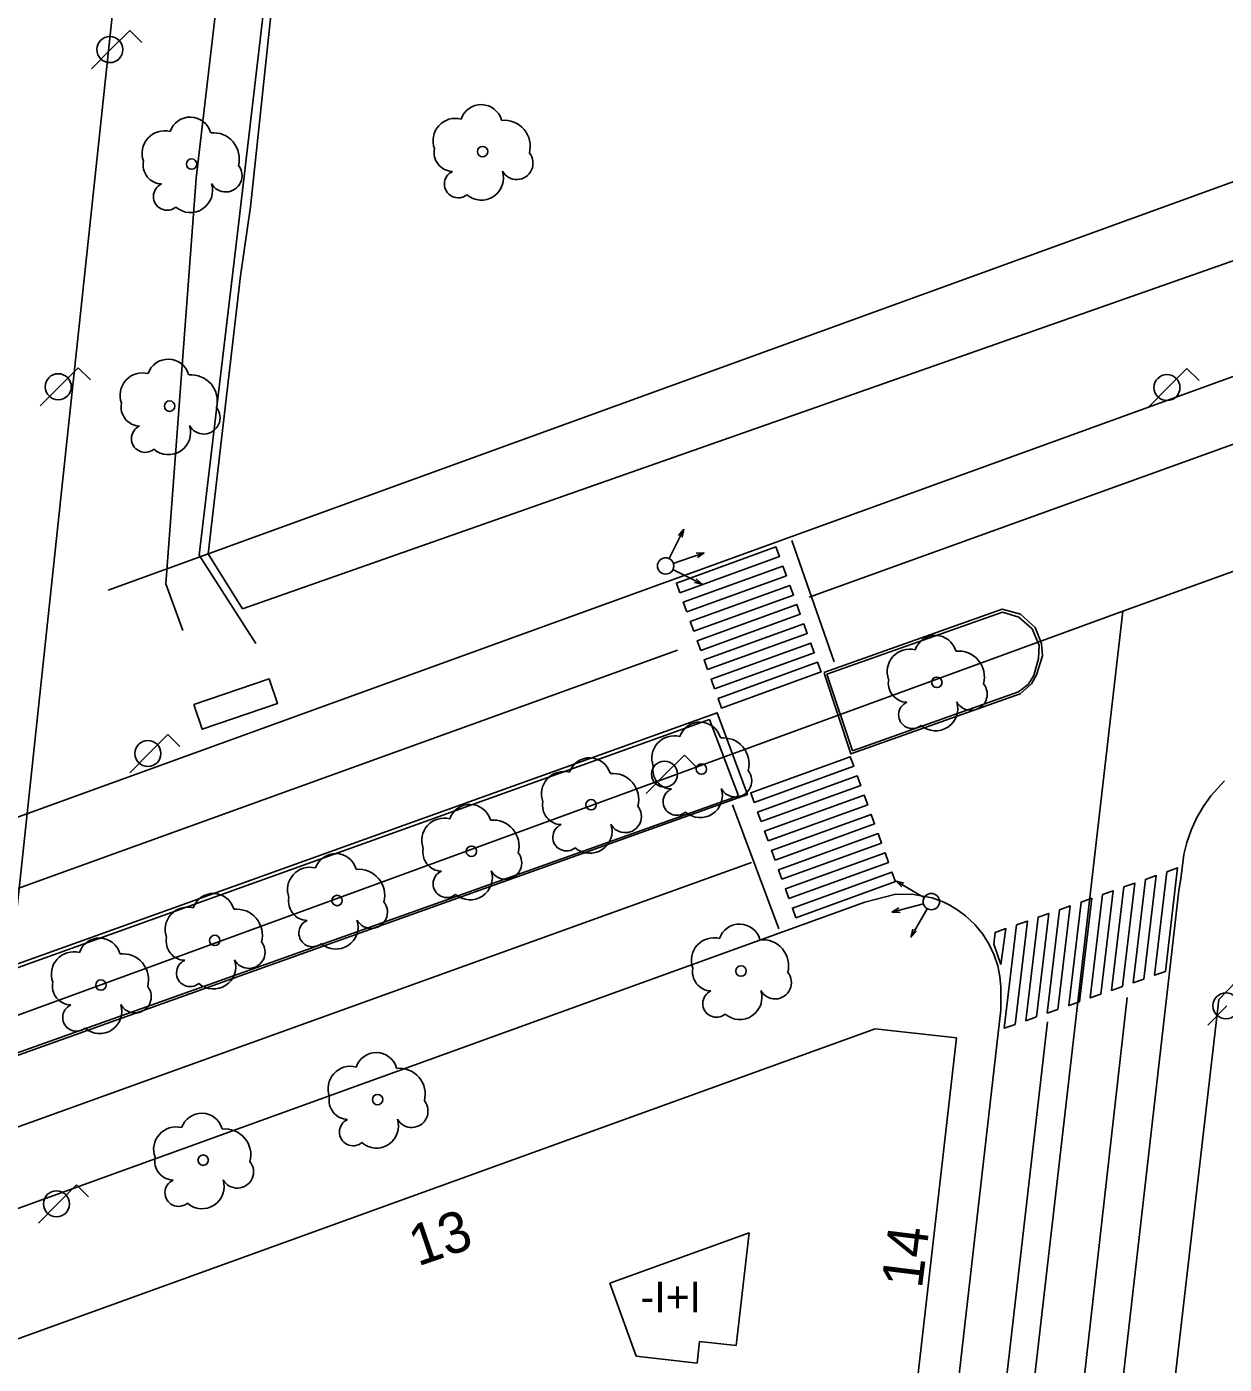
# Model space of a CAD drawing. Extents: x 282771 to 285132, y 4823109 to 4825496.
# Drawn here: x 283105.8 to 283164.5, y 4823991.5 to 4824057 of the extents above; entities that cross this region are included whole.
import ezdxf

# ---------------------------------------------------------------- set-up
doc = ezdxf.new("R2010")
doc.units = 0
for name, color, linetype in [('ACERA-BORDILLO', 7, 'Continuous'), ('ACERA-INTERIOR', 7, 'Continuous'), ('ARBOL', 7, 'Continuous'), ('BORDILLO', 7, 'Continuous'), ('CALLE-EJE', 7, 'Continuous'), ('EDIFICIO', 7, 'Continuous'), ('FAROLA', 7, 'Continuous'), ('INTERIOR-EDIFICIO', 7, 'Continuous'), ('MARQUESINA-BUS', 7, 'Continuous'), ('NUM-PORTAL', 7, 'Continuous'), ('PASO-PEATONES', 7, 'Continuous'), ('SEMAFORO', 7, 'Continuous'), ('SENAL-VIARIA', 7, 'Continuous'), ('TXT-ALTURA-EDIFICIO', 7, 'Continuous'), ('VALLA', 7, 'Continuous'), ('ZONA-VERDE', 7, 'Continuous')]:
    doc.layers.add(name, color=color, linetype=linetype)

msp = doc.modelspace()

# ---------------------------------------------------------------- linework, layer by layer
at = {"layer": 'ACERA-BORDILLO'}
for points in [[(283086.542, 4824149.837), (283090.784, 4824148.176), (283080.448, 4824050.859), (283075.837, 4824049.136), (283071.969, 4824013.858), (283071.939, 4824013.313), (283071.972, 4824012.738), (283072.078, 4824012.142), (283072.264, 4824011.538), (283072.537, 4824010.942), (283072.895, 4824010.372), (283073.335, 4824009.847), (283073.849, 4824009.382), (283074.422, 4824008.993), (283075.037, 4824008.689), (283075.675, 4824008.475), (283076.318, 4824008.352), (283076.949, 4824008.313), (283077.553, 4824008.351), (283078.12, 4824008.455), (283078.643, 4824008.612), (283319.069, 4824095.76)], [(283164.485, 4824020.07), (283163.82, 4824019.341), (283163.442, 4824018.806), (283163.118, 4824018.243), (283162.851, 4824017.661), (283162.641, 4824017.066), (283162.487, 4824016.468), (283162.342, 4824015.289), (283162.247, 4824014.713), (283157.796, 4823975.758), (283156.031, 4823975.959), (283154.585, 4823963.309), (283156.35, 4823963.108), (283149.144, 4823900.05)], [(283075.478, 4823988.324), (283146.871, 4824014.137), (283148.401, 4824014.535), (283149.274, 4824014.52), (283150.166, 4824014.353), (283150.749, 4824014.136), (283151.031, 4824013.998), (283151.434, 4824013.754), (283151.813, 4824013.476), (283152.267, 4824013.051), (283152.655, 4824012.578), (283152.971, 4824012.073), (283153.214, 4824011.55), (283153.387, 4824011.023), (283153.493, 4824010.504), (283153.539, 4824010.003), (283153.538, 4824008.864), (283141.083, 4823899.965)]]:
    msp.add_lwpolyline(points, dxfattribs=at)
at = {"layer": 'ACERA-INTERIOR'}
for points in [[(283119.665, 4824096.714), (283114.143, 4824049.567), (283112.655, 4824029.71), (283113.482, 4824027.438)], [(283121.969, 4824096.458), (283116.196, 4824047.164), (283114.292, 4824031.117), (283117.066, 4824026.802)]]:
    msp.add_lwpolyline(points, dxfattribs=at)
at = {"layer": 'ARBOL'}
for centre in [(283128.164, 4824050.871), (283113.92, 4824050.262), (283112.843, 4824038.415), (283150.401, 4824024.897), (283138.875, 4824020.652), (283133.474, 4824018.907), (283127.615, 4824016.628), (283121.04, 4824014.22), (283115.05, 4824012.267), (283140.814, 4824010.769), (283109.478, 4824010.082), (283123.024, 4824004.479), (283114.485, 4824001.512)]:
    msp.add_circle(centre, 0.255, dxfattribs=at)
for centre, radius, start, end in [((283113.85, 4824051.522), 1.038, 15.64228, 161.38435), ((283128.094, 4824052.131), 1.038, 15.64228, 161.38435), ((283112.59, 4824050.792), 1.097, 75.4318, 200.55608), ((283126.834, 4824051.401), 1.097, 75.4318, 200.55608), ((283129.224, 4824051.131), 1.272, 345.03273, 95.79925), ((283114.98, 4824050.522), 1.272, 345.03273, 95.79925), ((283126.724, 4824050.831), 0.935, 168.59898, 268.13236), ((283129.834, 4824050.301), 0.797, 208.96247, 38.99103), ((283112.48, 4824050.222), 0.935, 168.59898, 268.13236), ((283115.59, 4824049.692), 0.797, 208.96247, 38.99103), ((283128.104, 4824049.581), 1.086, 228.95447, 17.92796), ((283112.72, 4824048.672), 0.672, 113.73672, 309.4725), ((283113.86, 4824048.972), 1.086, 228.95447, 17.92796), ((283126.964, 4824049.281), 0.672, 113.73672, 309.4725), ((283112.773, 4824039.675), 1.038, 15.64228, 161.38435), ((283111.513, 4824038.945), 1.097, 75.4318, 200.55608), ((283113.903, 4824038.675), 1.272, 345.03273, 95.79925), ((283111.403, 4824038.375), 0.935, 168.59898, 268.13236), ((283114.513, 4824037.845), 0.797, 208.96247, 38.99103), ((283111.643, 4824036.825), 0.672, 113.73672, 309.4725), ((283112.783, 4824037.125), 1.086, 228.95447, 17.92796), ((283150.331, 4824026.157), 1.038, 15.64228, 161.38435), ((283149.071, 4824025.427), 1.097, 75.4318, 200.55608), ((283151.461, 4824025.157), 1.272, 345.03273, 95.79925), ((283148.961, 4824024.857), 0.935, 168.59898, 268.13236), ((283152.071, 4824024.327), 0.797, 208.96247, 38.99103), ((283149.201, 4824023.307), 0.672, 113.73672, 309.4725), ((283150.341, 4824023.607), 1.086, 228.95447, 17.92796), ((283138.805, 4824021.912), 1.038, 15.64228, 161.38435), ((283137.545, 4824021.182), 1.097, 75.4318, 200.55608), ((283139.935, 4824020.912), 1.272, 345.03273, 95.79925), ((283133.404, 4824020.167), 1.038, 15.64228, 161.38435), ((283132.144, 4824019.437), 1.097, 75.4318, 200.55608), ((283137.435, 4824020.612), 0.935, 168.59898, 268.13236), ((283140.545, 4824020.082), 0.797, 208.96247, 38.99103), ((283134.534, 4824019.167), 1.272, 345.03273, 95.79925), ((283137.675, 4824019.062), 0.672, 113.73672, 309.4725), ((283138.815, 4824019.362), 1.086, 228.95447, 17.92796), ((283127.545, 4824017.888), 1.038, 15.64228, 161.38435), ((283132.034, 4824018.867), 0.935, 168.59898, 268.13236), ((283135.144, 4824018.337), 0.797, 208.96247, 38.99103), ((283126.285, 4824017.158), 1.097, 75.4318, 200.55608), ((283128.675, 4824016.888), 1.272, 345.03273, 95.79925), ((283132.274, 4824017.317), 0.672, 113.73672, 309.4725), ((283133.414, 4824017.617), 1.086, 228.95447, 17.92796), ((283126.175, 4824016.588), 0.935, 168.59898, 268.13236), ((283129.285, 4824016.058), 0.797, 208.96247, 38.99103), ((283120.97, 4824015.48), 1.038, 15.64228, 161.38435), ((283119.71, 4824014.75), 1.097, 75.4318, 200.55608), ((283122.1, 4824014.48), 1.272, 345.03273, 95.79925), ((283126.415, 4824015.038), 0.672, 113.73672, 309.4725), ((283127.555, 4824015.338), 1.086, 228.95447, 17.92796), ((283114.98, 4824013.527), 1.038, 15.64228, 161.38435), ((283119.6, 4824014.18), 0.935, 168.59898, 268.13236), ((283122.71, 4824013.65), 0.797, 208.96247, 38.99103), ((283113.72, 4824012.797), 1.097, 75.4318, 200.55608), ((283116.11, 4824012.527), 1.272, 345.03273, 95.79925), ((283120.98, 4824012.93), 1.086, 228.95447, 17.92796), ((283119.84, 4824012.63), 0.672, 113.73672, 309.4725), ((283140.744, 4824012.029), 1.038, 15.64228, 161.38435), ((283109.408, 4824011.342), 1.038, 15.64228, 161.38435), ((283113.61, 4824012.227), 0.935, 168.59898, 268.13236), ((283116.72, 4824011.697), 0.797, 208.96247, 38.99103), ((283139.484, 4824011.299), 1.097, 75.4318, 200.55608), ((283141.874, 4824011.029), 1.272, 345.03273, 95.79925), ((283108.148, 4824010.612), 1.097, 75.4318, 200.55608), ((283110.538, 4824010.342), 1.272, 345.03273, 95.79925), ((283113.85, 4824010.677), 0.672, 113.73672, 309.4725), ((283114.99, 4824010.977), 1.086, 228.95447, 17.92796), ((283139.374, 4824010.729), 0.935, 168.59898, 268.13236), ((283142.484, 4824010.199), 0.797, 208.96247, 38.99103), ((283108.038, 4824010.042), 0.935, 168.59898, 268.13236), ((283111.148, 4824009.512), 0.797, 208.96247, 38.99103), ((283139.614, 4824009.179), 0.672, 113.73672, 309.4725), ((283140.754, 4824009.479), 1.086, 228.95447, 17.92796), ((283108.278, 4824008.492), 0.672, 113.73672, 309.4725), ((283109.418, 4824008.792), 1.086, 228.95447, 17.92796), ((283122.954, 4824005.739), 1.038, 15.64228, 161.38435), ((283121.694, 4824005.009), 1.097, 75.4318, 200.55608), ((283124.084, 4824004.739), 1.272, 345.03273, 95.79925), ((283121.584, 4824004.439), 0.935, 168.59898, 268.13236), ((283124.694, 4824003.909), 0.797, 208.96247, 38.99103), ((283114.415, 4824002.772), 1.038, 15.64228, 161.38435), ((283121.824, 4824002.889), 0.672, 113.73672, 309.4725), ((283122.964, 4824003.189), 1.086, 228.95447, 17.92796), ((283113.155, 4824002.042), 1.097, 75.4318, 200.55608), ((283115.545, 4824001.772), 1.272, 345.03273, 95.79925), ((283113.045, 4824001.472), 0.935, 168.59898, 268.13236), ((283116.155, 4824000.942), 0.797, 208.96247, 38.99103), ((283113.285, 4823999.922), 0.672, 113.73672, 309.4725), ((283114.425, 4824000.222), 1.086, 228.95447, 17.92796)]:
    msp.add_arc(centre, radius, start, end, dxfattribs=at)
at = {"layer": 'BORDILLO'}
for points in [[(283144.892, 4824025.344), (283146.197, 4824021.397), (283154.478, 4824024.334), (283155.04, 4824024.822), (283155.286, 4824025.268), (283155.578, 4824026.189), (283155.532, 4824026.804), (283155.209, 4824027.587), (283154.503, 4824028.232), (283153.597, 4824028.478), (283144.876, 4824025.375)], [(283074.397, 4823999.709), (283075.341, 4824000.344), (283139.656, 4824023.41), (283141.13, 4824019.401), (283075.93, 4823996.115), (283075.208, 4823996.13), (283074.763, 4823996.33), (283074.087, 4823996.898), (283073.765, 4823997.543), (283073.826, 4823998.864), (283074.395, 4823999.709)]]:
    msp.add_lwpolyline(points, dxfattribs=at)
at = {"layer": 'CALLE-EJE'}
for points in [[(283123.628, 4824184.932), (283104.798, 4824008.384)], [(283230.117, 4824053.834), (283194.365, 4824040.943), (283159.508, 4824028.374)], [(283159.508, 4824028.374), (283131.079, 4824017.986), (283104.798, 4824008.384)], [(283159.508, 4824028.374), (283150.661, 4823951.611)]]:
    msp.add_lwpolyline(points, dxfattribs=at)
at = {"layer": 'EDIFICIO'}
msp.add_lwpolyline([(283084.296, 4823966.654), (283081.849, 4823945.245), (283069.919, 4823946.605), (283073.899, 4823981.384), (283147.388, 4824007.944), (283151.368, 4824007.494), (283145.908, 4823959.804), (283124.058, 4823962.304), (283126.968, 4823987.804), (283084.979, 4823972.624), (283084.296, 4823966.654)], dxfattribs=at)
at = {"layer": 'FAROLA'}
for p, q in [((283110.893, 4824056.793), (283109.953, 4824055.863)), ((283111.483, 4824056.203), (283110.893, 4824056.793)), ((283109.953, 4824055.863), (283109.023, 4824054.923)), ((283108.37, 4824040.294), (283107.43, 4824039.364)), ((283108.96, 4824039.704), (283108.37, 4824040.294)), ((283162.648, 4824040.254), (283161.708, 4824039.324)), ((283163.238, 4824039.664), (283162.648, 4824040.254)), ((283107.43, 4824039.364), (283106.5, 4824038.424)), ((283161.708, 4824039.324), (283160.778, 4824038.384)), ((283112.758, 4824022.344), (283111.818, 4824021.414)), ((283113.348, 4824021.754), (283112.758, 4824022.344)), ((283111.818, 4824021.414), (283110.888, 4824020.474)), ((283138.048, 4824021.334), (283137.108, 4824020.404)), ((283138.638, 4824020.744), (283138.048, 4824021.334)), ((283137.108, 4824020.404), (283136.178, 4824019.464)), ((283164.598, 4824009.064), (283163.668, 4824008.124)), ((283108.285, 4824000.304), (283107.345, 4823999.374)), ((283108.875, 4823999.714), (283108.285, 4824000.304)), ((283107.345, 4823999.374), (283106.415, 4823998.434))]:
    msp.add_line(p, q, dxfattribs=at)
for centre in [(283109.913, 4824055.863), (283107.39, 4824039.364), (283161.668, 4824039.324), (283111.778, 4824021.414), (283137.068, 4824020.404), (283164.558, 4824009.064), (283107.305, 4823999.374)]:
    msp.add_circle(centre, 0.637, dxfattribs=at)
at = {"layer": 'INTERIOR-EDIFICIO'}
for points in [[(283134.397, 4823995.497), (283141.218, 4823997.962)], [(283140.585, 4823992.438), (283141.218, 4823997.962)], [(283135.688, 4823991.923), (283134.397, 4823995.497)], [(283138.669, 4823991.582), (283138.79, 4823992.643)], [(283138.79, 4823992.643), (283140.585, 4823992.438)], [(283135.688, 4823991.923), (283138.669, 4823991.582)]]:
    msp.add_lwpolyline(points, dxfattribs=at)
at = {"layer": 'MARQUESINA-BUS'}
msp.add_lwpolyline([(283114.033, 4824023.806), (283117.721, 4824025.063), (283118.13, 4824023.862), (283114.442, 4824022.605), (283114.033, 4824023.806)], dxfattribs=at)
at = {"layer": 'PASO-PEATONES'}
for points in [[(283137.821, 4824029.284), (283137.651, 4824029.754), (283142.528, 4824031.522), (283142.698, 4824031.051)], [(283138.161, 4824028.343), (283137.991, 4824028.814), (283142.868, 4824030.581), (283143.038, 4824030.111)], [(283138.501, 4824027.403), (283138.331, 4824027.873), (283143.208, 4824029.641), (283143.378, 4824029.17)], [(283138.841, 4824026.462), (283138.671, 4824026.933), (283143.548, 4824028.7), (283143.718, 4824028.23)], [(283139.181, 4824025.522), (283139.011, 4824025.992), (283143.888, 4824027.76), (283144.058, 4824027.29)], [(283139.521, 4824024.581), (283139.351, 4824025.052), (283144.228, 4824026.819), (283144.398, 4824026.349)], [(283139.861, 4824023.641), (283139.691, 4824024.111), (283144.568, 4824025.879), (283144.737, 4824025.409)], [(283141.461, 4824019.02), (283141.291, 4824019.49), (283146.167, 4824021.258), (283146.337, 4824020.787)], [(283141.8, 4824018.079), (283141.63, 4824018.55), (283146.507, 4824020.317), (283146.677, 4824019.847)], [(283142.14, 4824017.139), (283141.97, 4824017.609), (283146.847, 4824019.377), (283147.017, 4824018.907)], [(283142.48, 4824016.198), (283142.31, 4824016.669), (283147.187, 4824018.436), (283147.357, 4824017.966)], [(283142.82, 4824015.258), (283142.65, 4824015.728), (283147.527, 4824017.496), (283147.697, 4824017.026)], [(283143.16, 4824014.318), (283142.99, 4824014.788), (283147.867, 4824016.556), (283148.037, 4824016.085)], [(283143.5, 4824013.377), (283143.33, 4824013.847), (283148.207, 4824015.615), (283148.377, 4824015.145)], [(283160.538, 4824010.378), (283160.012, 4824010.192), (283160.615, 4824015.256), (283161.141, 4824015.441)], [(283161.589, 4824010.749), (283161.063, 4824010.564), (283161.666, 4824015.627), (283162.192, 4824015.812)], [(283158.435, 4824009.636), (283157.91, 4824009.45), (283158.513, 4824014.513), (283159.038, 4824014.699)], [(283159.486, 4824010.007), (283158.961, 4824009.821), (283159.564, 4824014.885), (283160.089, 4824015.07)], [(283156.333, 4824008.894), (283155.807, 4824008.708), (283156.41, 4824013.771), (283156.936, 4824013.957)], [(283157.384, 4824009.265), (283156.858, 4824009.079), (283157.461, 4824014.142), (283157.987, 4824014.328)], [(283155.282, 4824008.522), (283154.756, 4824008.337), (283155.359, 4824013.4), (283155.884, 4824013.586)], [(283153.538, 4824011.094), (283153.188, 4824012.085), (283153.256, 4824012.658), (283153.782, 4824012.843)], [(283154.23, 4824008.151), (283153.705, 4824007.966), (283154.308, 4824013.029), (283154.833, 4824013.215)]]:
    msp.add_lwpolyline(points, close=True, dxfattribs=at)
at = {"layer": 'SEMAFORO'}
for p, q in [((283138.012, 4824032.387), (283137.48, 4824031.311)), ((283137.754, 4824032.091), (283138.012, 4824032.387)), ((283138.012, 4824032.387), (283137.933, 4824032.002)), ((283137.48, 4824031.311), (283137.303, 4824030.952)), ((283137.876, 4824030.848), (283139.015, 4824031.234)), ((283138.617, 4824031.218), (283139.015, 4824031.234)), ((283138.689, 4824031.004), (283139.015, 4824031.234)), ((283137.485, 4824030.417), (283137.843, 4824030.239)), ((283137.501, 4824030.721), (283137.876, 4824030.848)), ((283137.843, 4824030.239), (283138.919, 4824029.708)), ((283138.534, 4824029.787), (283138.919, 4824029.708)), ((283138.623, 4824029.966), (283138.919, 4824029.708)), ((283149.441, 4824014.566), (283148.404, 4824015.168)), ((283148.682, 4824014.891), (283148.404, 4824015.168)), ((283148.782, 4824015.064), (283148.404, 4824015.168)), ((283149.787, 4824014.365), (283149.441, 4824014.566)), ((283149.368, 4824013.961), (283148.206, 4824013.653)), ((283149.75, 4824014.062), (283149.368, 4824013.961)), ((283148.546, 4824013.86), (283148.206, 4824013.653)), ((283148.604, 4824013.641), (283148.206, 4824013.653)), ((283149.129, 4824012.434), (283149.731, 4824013.472)), ((283149.731, 4824013.472), (283149.932, 4824013.818)), ((283149.129, 4824012.434), (283149.233, 4824012.813)), ((283149.406, 4824012.713), (283149.129, 4824012.434))]:
    msp.add_line(p, q, dxfattribs=at)
for centre in [(283137.126, 4824030.594), (283150.133, 4824014.164)]:
    msp.add_circle(centre, 0.4, dxfattribs=at)
at = {"layer": 'SENAL-VIARIA'}
for points in [[(283230.219, 4824060.103), (283144.147, 4824029.067)], [(283145.377, 4824025.897), (283143.308, 4824031.837)], [(283137.704, 4824026.475), (283082.22, 4824006.435)], [(283142.66, 4824012.826), (283140.403, 4824018.901)], [(283141.325, 4824016.078), (283074.579, 4823992.029)], [(283159.716, 4824009.475), (283155.929, 4823975.971)], [(283149.812, 4823956.102), (283155.816, 4824008.277)]]:
    msp.add_lwpolyline(points, dxfattribs=at)
at = {"layer": 'VALLA'}
msp.add_lwpolyline([(283109.828, 4824029.413), (283192.231, 4824059.328), (283193.755, 4824058.512)], dxfattribs=at)
at = {"layer": 'ZONA-VERDE'}
for p, q in [((283116.8, 4824048.166), (283121.957, 4824096.444)), ((283116.31, 4824044.793), (283116.8, 4824048.166)), ((283114.722, 4824031.193), (283116.31, 4824044.793)), ((283116.31, 4824044.793), (283116.31, 4824044.793)), ((283114.722, 4824031.193), (283114.722, 4824031.193)), ((283116.416, 4824028.495), (283114.722, 4824031.193)), ((283145.017, 4824025.303), (283153.615, 4824028.329)), ((283153.615, 4824028.329), (283154.413, 4824028.083)), ((283154.413, 4824028.083), (283155.074, 4824027.515)), ((283155.074, 4824027.515), (283155.411, 4824026.701)), ((283155.411, 4824026.701), (283155.381, 4824026.071)), ((283155.381, 4824026.071), (283155.15, 4824025.226)), ((283146.276, 4824021.54), (283145.017, 4824025.303)), ((283075.423, 4824000.185), (283139.273, 4824023.074)), ((283139.273, 4824023.074), (283140.687, 4824019.34)), ((283140.687, 4824019.34), (283075.93, 4823996.284)), ((283164.207, 4824009.383), (283167.464, 4824012.773)), ((283158.343, 4823958.797), (283164.207, 4824009.383))]:
    msp.add_line(p, q, dxfattribs=at)
for points in [[(283193.826, 4824060.355), (283192.667, 4824055.063), (283169.593, 4824047.171), (283116.416, 4824028.495)], [(283155.15, 4824025.226), (283154.874, 4824024.796), (283154.398, 4824024.427), (283146.276, 4824021.54)]]:
    msp.add_lwpolyline(points, dxfattribs=at)

# ---------------------------------------------------------------- texts
at = {"layer": 'NUM-PORTAL'}
for s, rotation, p in [('13', 18.85004, (283124.991, 4823996.304)), ('14', 82.92004, (283149.669, 4823995.195))]:
    msp.add_text(s, height=2, rotation=rotation, dxfattribs=at).set_placement(p)
at = {"layer": 'TXT-ALTURA-EDIFICIO'}
msp.add_text('-I+I', height=1.5, rotation=0.00004, dxfattribs=at).set_placement((283135.899, 4823994.073))

doc.saveas('drawing.dxf')
